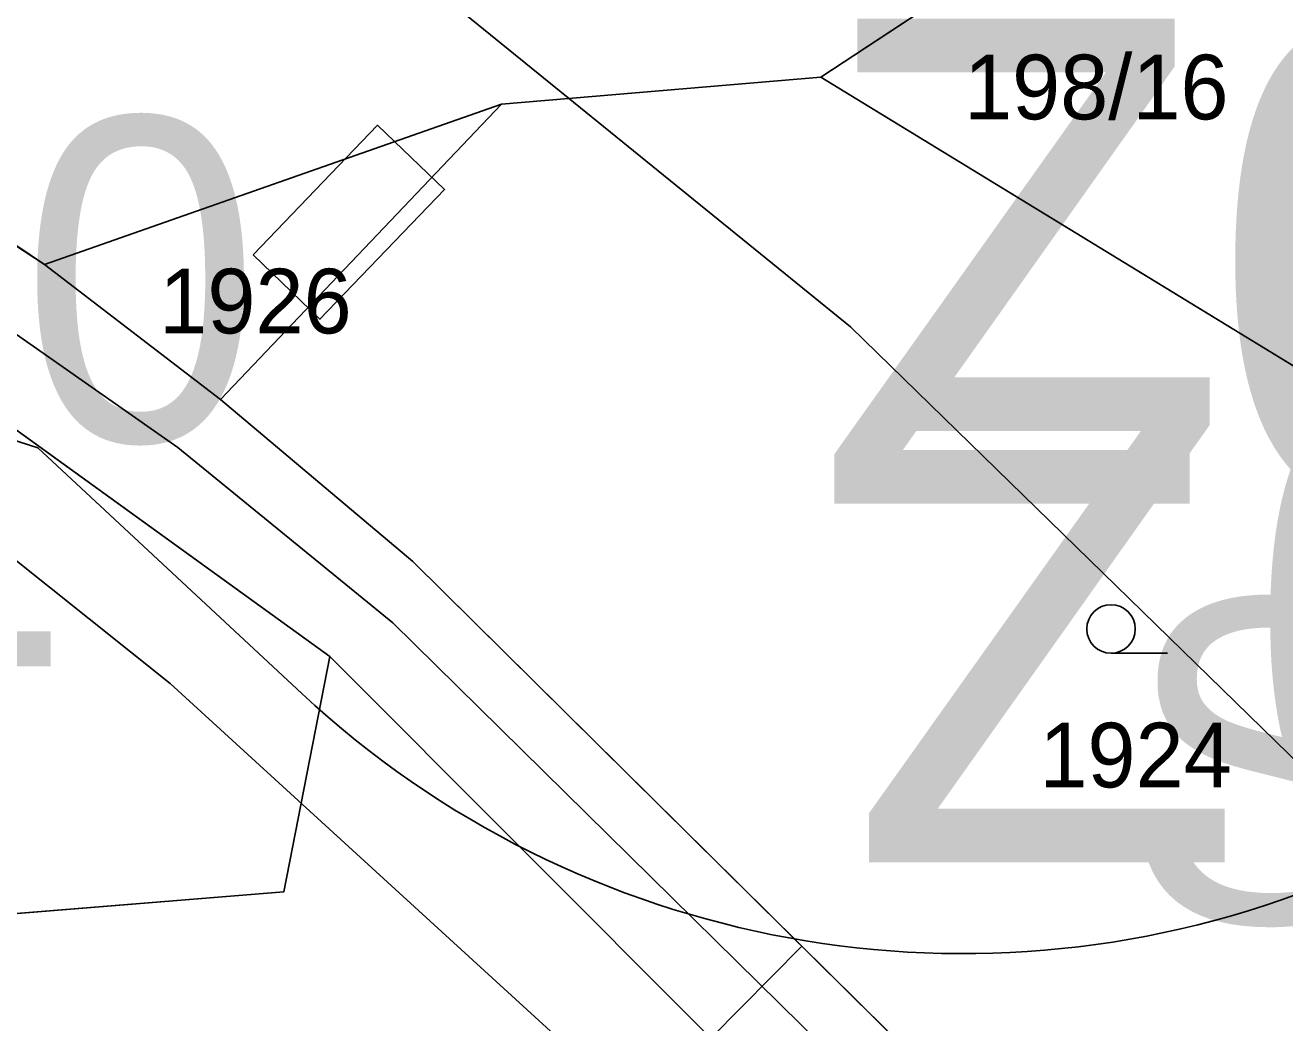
# Model space of a CAD drawing. Extents: x -706130 to -698555, y -971544 to -967260.
# Drawn here: x -703605.76 to -703566.82, y -970401.47 to -970370.62 of the extents above; entities that cross this region are included whole.
import ezdxf

# ---------------------------------------------------------------- set-up
doc = ezdxf.new("R2010")
doc.units = 0
for name, color, linetype in [('_Doplněk budov pro zastavěnost', 7, 'Continuous'), ('Docházková izochrona - VLAK N', 7, 'Continuous'), ('Hranice intravilán', 7, 'Continuous'), ('KN_Hranice_parcel', 7, 'Continuous'), ('KN_Parcelni cisla', 7, 'Continuous'), ('KN_Polygon parcely', 7, 'Continuous'), ('KN_POZEMKY_14_OSTATNI PLOCHA', 7, 'Continuous'), ('KN_POZEMKY_5_ZAHRADA', 7, 'Continuous'), ('KN_VYUZITI_17_ostatni plocha_ostatni komunikace', 7, 'Continuous'), ('KN_Značky kultur', 7, 'Continuous'), ('Komunikace mistni obsluzne - osy S', 7, 'Continuous'), ('OP lesa 30 m', 7, 'Continuous'), ('Plochy N_P ŠRAFY', 7, 'Continuous'), ('Plochy smíšené obytné venkovské N', 7, 'Continuous'), ('Plochy smíšené obytné venkovské S', 7, 'Continuous'), ('Plochy verejnych prostranstvi - komunikace ostatni S', 7, 'Continuous'), ('Plochy zmen_ zastavitelne plochy', 7, 'Continuous'), ('Plochy zmen_ zastavitelne plochy popis', 7, 'Continuous'), ('Plochy zmen_ zastavitelne plochy_ZAKL', 7, 'Continuous'), ('Regulační bloky zastavitelné N', 7, 'Continuous'), ('Regulační bloky zastavěné S', 7, 'Continuous'), ('Regulační bloky_číslo S NEZAPINAT', 7, 'Continuous'), ('Regulační kódy zastavitelne a přestavby N', 7, 'Continuous'), ('Trasy turistické N', 7, 'Continuous'), ('Vodovodní řady - rozváděcí S', 7, 'Continuous'), ('VÝŠKOPIS_vrstevnice hlavní', 7, 'Continuous'), ('Zábory hodnocené - plochy', 7, 'Continuous'), ('Zábory hodnocené - plochy popis', 7, 'Continuous')]:
    doc.layers.add(name, color=color, linetype=linetype)

msp = doc.modelspace()

# ---------------------------------------------------------------- linework, layer by layer
at = {"layer": '_Doplněk budov pro zastavěnost'}
msp.add_lwpolyline([(-703598.72, -970377.72), (-703594.87, -970373.71), (-703592.8, -970375.7), (-703596.65, -970379.71)], close=True, dxfattribs=at)
at = {"layer": 'Docházková izochrona - VLAK N'}
msp.add_circle((-704165.451, -969778.767), 800, dxfattribs=at)
at = {"layer": 'Hranice intravilán'}
msp.add_lwpolyline([(-703584.57, -970401.94), (-703581.752, -970399.103), (-703575.44, -970405.35)], dxfattribs=at)
at = {"layer": 'KN_Hranice_parcel'}
for p, q in [((-703618.59, -970369.21), (-703605.17, -970378.02)), ((-703576.77, -970369.33), (-703581.16, -970372.23)), ((-703581.16, -970372.23), (-703591.04, -970373.06)), ((-703591.04, -970373.06), (-703605.17, -970378.02)), ((-703591.04, -970373.06), (-703599.73, -970382.19)), ((-703605.17, -970378.02), (-703599.73, -970382.19)), ((-703596.35, -970390.14), (-703611.55, -970379.16)), ((-703584.57, -970401.94), (-703596.35, -970390.14))]:
    msp.add_line(p, q, dxfattribs=at)
for points in [[(-703519.27, -970381.94), (-703521.21, -970404.7), (-703537.96, -970401.43), (-703565.8, -970381.62), (-703581.16, -970372.23)], [(-703599.73, -970382.19), (-703593.78, -970387.2), (-703575.44, -970405.35)], [(-703626.81, -970392.67), (-703623.72, -970399.52), (-703597.77, -970397.42), (-703596.35, -970390.14)]]:
    msp.add_lwpolyline(points, dxfattribs=at)
at = {"layer": 'KN_Polygon parcely'}
for points in [[(-703628.65, -970362.29), (-703626.44, -970359.2), (-703621.9, -970352.85), (-703611.86, -970360.13), (-703613.38, -970362.18), (-703616.65, -970366.59), (-703618.44, -970369.01), (-703618.59, -970369.21), (-703605.17, -970378.02), (-703591.04, -970373.06), (-703581.16, -970372.23), (-703576.77, -970369.33), (-703585.18, -970361.5), (-703602.51, -970355.27), (-703629.96, -970348.93), (-703634.72, -970358.12)], [(-703551.37, -970372.97), (-703570.83, -970366.66), (-703576.77, -970369.33), (-703581.16, -970372.23), (-703565.8, -970381.62), (-703537.96, -970401.43), (-703521.21, -970404.7), (-703519.27, -970381.94)], [(-703591.04, -970373.06), (-703599.73, -970382.19), (-703593.78, -970387.2), (-703575.44, -970405.35), (-703553.34, -970401.51), (-703543.92, -970407.48), (-703506.95, -970413.21), (-703510.55, -970383.21), (-703519.27, -970381.94), (-703521.21, -970404.7), (-703537.96, -970401.43), (-703565.8, -970381.62), (-703581.16, -970372.23)], [(-703599.73, -970382.19), (-703591.04, -970373.06), (-703605.17, -970378.02)], [(-703611.55, -970379.16), (-703629.68, -970382.36), (-703631.37, -970382.54), (-703626.81, -970392.67), (-703623.72, -970399.52), (-703597.77, -970397.42), (-703596.35, -970390.14)], [(-703598.92, -970415.38), (-703584.57, -970401.94), (-703596.35, -970390.14), (-703597.77, -970397.42), (-703623.72, -970399.52), (-703626.81, -970392.67), (-703635.34, -970415.7)]]:
    msp.add_lwpolyline(points, close=True, dxfattribs=at)
for points in [[(-703575.44, -970405.35), (-703593.78, -970387.2), (-703599.73, -970382.19), (-703605.17, -970378.02), (-703618.59, -970369.21), (-703628.65, -970362.29), (-703634.72, -970358.12), (-703636.8, -970356.67)], [(-703636.11, -970363.08), (-703623.01, -970370.91), (-703622.48, -970371.21), (-703611.55, -970379.16), (-703596.35, -970390.14), (-703584.57, -970401.94)]]:
    msp.add_lwpolyline(points, dxfattribs=at)
at = {"layer": 'KN_POZEMKY_14_OSTATNI PLOCHA'}
for p, q in [((-703618.59, -970369.21), (-703605.17, -970378.02)), ((-703605.17, -970378.02), (-703599.73, -970382.19)), ((-703596.35, -970390.14), (-703611.55, -970379.16)), ((-703599.73, -970382.19), (-703593.78, -970387.2)), ((-703593.78, -970387.2), (-703575.44, -970405.35)), ((-703584.57, -970401.94), (-703596.35, -970390.14))]:
    msp.add_line(p, q, dxfattribs=at)
at = {"layer": 'KN_POZEMKY_5_ZAHRADA'}
for p, q in [((-703605.17, -970378.02), (-703618.59, -970369.21)), ((-703581.16, -970372.23), (-703576.77, -970369.33)), ((-703576.77, -970369.33), (-703581.16, -970372.23)), ((-703591.04, -970373.06), (-703581.16, -970372.23)), ((-703581.16, -970372.23), (-703591.04, -970373.06)), ((-703581.16, -970372.23), (-703565.8, -970381.62)), ((-703565.8, -970381.62), (-703581.16, -970372.23)), ((-703605.17, -970378.02), (-703591.04, -970373.06)), ((-703591.04, -970373.06), (-703605.17, -970378.02)), ((-703599.73, -970382.19), (-703591.04, -970373.06)), ((-703591.04, -970373.06), (-703599.73, -970382.19)), ((-703599.73, -970382.19), (-703605.17, -970378.02)), ((-703611.55, -970379.16), (-703596.35, -970390.14)), ((-703593.78, -970387.2), (-703599.73, -970382.19)), ((-703575.44, -970405.35), (-703593.78, -970387.2)), ((-703596.35, -970390.14), (-703597.77, -970397.42)), ((-703597.77, -970397.42), (-703596.35, -970390.14)), ((-703596.35, -970390.14), (-703584.57, -970401.94)), ((-703597.77, -970397.42), (-703623.72, -970399.52)), ((-703623.72, -970399.52), (-703597.77, -970397.42))]:
    msp.add_line(p, q, dxfattribs=at)
at = {"layer": 'KN_VYUZITI_17_ostatni plocha_ostatni komunikace'}
for p, q in [((-703618.59, -970369.21), (-703605.17, -970378.02)), ((-703605.17, -970378.02), (-703599.73, -970382.19)), ((-703596.35, -970390.14), (-703611.55, -970379.16)), ((-703599.73, -970382.19), (-703593.78, -970387.2)), ((-703593.78, -970387.2), (-703575.44, -970405.35)), ((-703584.57, -970401.94), (-703596.35, -970390.14))]:
    msp.add_line(p, q, dxfattribs=at)
at = {"layer": 'KN_Značky kultur'}
msp.add_line((-703572.193, -970390.04), (-703570.443, -970390.04), dxfattribs=at)
msp.add_circle((-703572.193, -970389.29), 0.75, dxfattribs=at)
at = {"layer": 'Komunikace mistni obsluzne - osy S'}
msp.add_lwpolyline([(-703799.428, -970313.344), (-703772.67, -970319.119), (-703743.027, -970323.757), (-703708.137, -970333.12), (-703680.068, -970339.508), (-703649.725, -970350.621), (-703637.833, -970358.584), (-703617.917, -970371.863), (-703601.041, -970383.676), (-703594.395, -970389.101), (-703577.781, -970405.465), (-703560.38, -970424.891), (-703546.214, -970436.092), (-703539.83, -970448.867), (-703526.801, -970463.743), (-703512.023, -970487.895), (-703508.088, -970496.558), (-703493.66, -970517.034), (-703472.761, -970538.298), (-703457.371, -970558.511), (-703445.042, -970579.512), (-703433.936, -970599.551), (-703430.788, -970606.026), (-703418.218, -970645.464)], dxfattribs=at)
at = {"layer": 'OP lesa 30 m'}
msp.add_lwpolyline([(-703611.353, -970381.767), (-703605.369, -970383.693), (-703597.213, -970391.287)], dxfattribs=at)
msp.add_arc((-703576.77, -970369.33), 30, 227.0454, 292.2966, dxfattribs=at)
at = {"layer": 'Plochy N_P ŠRAFY'}
for p, q in [((-703581.16, -970372.23), (-703591.04, -970373.06)), ((-703565.8, -970381.62), (-703581.16, -970372.23)), ((-703591.04, -970373.06), (-703605.17, -970378.02)), ((-703605.17, -970378.02), (-703599.73, -970382.19))]:
    msp.add_line(p, q, dxfattribs=at)
msp.add_lwpolyline([(-703599.73, -970382.19), (-703593.78, -970387.2), (-703575.44, -970405.35)], dxfattribs=at)
at = {"layer": 'Plochy smíšené obytné venkovské N'}
for p, q in [((-703581.16, -970372.23), (-703591.04, -970373.06)), ((-703565.8, -970381.62), (-703581.16, -970372.23)), ((-703591.04, -970373.06), (-703605.17, -970378.02)), ((-703605.17, -970378.02), (-703599.73, -970382.19))]:
    msp.add_line(p, q, dxfattribs=at)
msp.add_lwpolyline([(-703599.73, -970382.19), (-703593.78, -970387.2), (-703575.44, -970405.35)], dxfattribs=at)
at = {"layer": 'Plochy smíšené obytné venkovské S'}
for p, q in [((-703618.59, -970369.21), (-703605.17, -970378.02)), ((-703591.04, -970373.06), (-703581.16, -970372.23)), ((-703605.17, -970378.02), (-703591.04, -970373.06)), ((-703596.35, -970390.14), (-703611.55, -970379.16)), ((-703584.57, -970401.94), (-703596.35, -970390.14))]:
    msp.add_line(p, q, dxfattribs=at)
for points in [[(-703581.16, -970372.23), (-703565.8, -970381.62), (-703537.96, -970401.43), (-703521.21, -970404.7), (-703519.27, -970381.94)], [(-703626.81, -970392.67), (-703623.72, -970399.52), (-703597.77, -970397.42), (-703596.35, -970390.14)], [(-703596.35, -970390.14), (-703597.77, -970397.42), (-703623.72, -970399.52)]]:
    msp.add_lwpolyline(points, dxfattribs=at)
at = {"layer": 'Plochy verejnych prostranstvi - komunikace ostatni S'}
for points in [[(-703575.44, -970405.35), (-703593.78, -970387.2), (-703599.73, -970382.19), (-703605.17, -970378.02), (-703618.59, -970369.21), (-703628.65, -970362.29), (-703634.72, -970358.12)], [(-703636.11, -970363.08), (-703623.01, -970370.91), (-703622.48, -970371.21), (-703611.55, -970379.16), (-703596.35, -970390.14), (-703584.57, -970401.94), (-703581.81, -970404.7), (-703561.99, -970426.7), (-703559.69, -970428.44), (-703556.14, -970431.12), (-703548.45, -970436.56), (-703542.22, -970449.4), (-703528.15, -970465.22), (-703518.5, -970481.76), (-703513.69, -970488.66), (-703509.89, -970497.16), (-703501.72, -970509.16), (-703498.59, -970513.76), (-703495.19, -970518.75), (-703473.58, -970540.46), (-703466.01, -970550.3), (-703457.52, -970562.14), (-703435.9, -970600.45)]]:
    msp.add_lwpolyline(points, dxfattribs=at)
at = {"layer": 'Plochy zmen_ zastavitelne plochy'}
msp.add_lwpolyline([(-703599.73, -970382.19), (-703593.78, -970387.2), (-703575.44, -970405.35), (-703553.34, -970401.51), (-703543.92, -970407.48), (-703506.95, -970413.21), (-703510.55, -970383.21), (-703519.27, -970381.94), (-703521.21, -970404.7), (-703537.96, -970401.43), (-703565.8, -970381.62), (-703581.16, -970372.23), (-703591.04, -970373.06), (-703605.17, -970378.02)], close=True, dxfattribs=at)
at = {"layer": 'Plochy zmen_ zastavitelne plochy_ZAKL'}
msp.add_lwpolyline([(-703599.73, -970382.19), (-703593.78, -970387.2), (-703575.44, -970405.35), (-703553.34, -970401.51), (-703543.92, -970407.48), (-703506.95, -970413.21), (-703510.55, -970383.21), (-703519.27, -970381.94), (-703521.21, -970404.7), (-703537.96, -970401.43), (-703565.8, -970381.62), (-703581.16, -970372.23), (-703591.04, -970373.06), (-703605.17, -970378.02)], close=True, dxfattribs=at)
at = {"layer": 'Regulační bloky zastavitelné N'}
msp.add_lwpolyline([(-703599.73, -970382.19), (-703593.78, -970387.2), (-703575.44, -970405.35), (-703553.34, -970401.51), (-703543.92, -970407.48), (-703506.95, -970413.21), (-703510.55, -970383.21), (-703519.27, -970381.94), (-703521.21, -970404.7), (-703537.96, -970401.43), (-703565.8, -970381.62), (-703581.16, -970372.23), (-703591.04, -970373.06), (-703605.17, -970378.02)], close=True, dxfattribs=at)
at = {"layer": 'Regulační bloky zastavěné S'}
for p, q in [((-703618.59, -970369.21), (-703605.17, -970378.02)), ((-703591.04, -970373.06), (-703581.16, -970372.23)), ((-703605.17, -970378.02), (-703591.04, -970373.06)), ((-703596.35, -970390.14), (-703611.55, -970379.16)), ((-703584.57, -970401.94), (-703596.35, -970390.14))]:
    msp.add_line(p, q, dxfattribs=at)
for points in [[(-703575.44, -970405.35), (-703593.78, -970387.2), (-703599.73, -970382.19), (-703605.17, -970378.02), (-703618.59, -970369.21), (-703628.65, -970362.29), (-703634.72, -970358.12)], [(-703636.11, -970363.08), (-703623.01, -970370.91), (-703622.48, -970371.21), (-703611.55, -970379.16), (-703596.35, -970390.14), (-703584.57, -970401.94), (-703581.81, -970404.7), (-703561.99, -970426.7), (-703559.69, -970428.44), (-703556.14, -970431.12), (-703548.45, -970436.56), (-703542.22, -970449.4), (-703528.15, -970465.22), (-703518.5, -970481.76), (-703513.69, -970488.66), (-703509.89, -970497.16), (-703501.72, -970509.16), (-703498.59, -970513.76), (-703495.19, -970518.75), (-703473.58, -970540.46), (-703466.01, -970550.3), (-703457.52, -970562.14), (-703435.9, -970600.45)], [(-703581.16, -970372.23), (-703565.8, -970381.62), (-703537.96, -970401.43), (-703521.21, -970404.7), (-703519.27, -970381.94)]]:
    msp.add_lwpolyline(points, dxfattribs=at)
at = {"layer": 'Trasy turistické N'}
msp.add_lwpolyline([(-703639.36, -970354.95), (-703605.17, -970378.02), (-703599.73, -970382.19), (-703593.78, -970387.2), (-703575.44, -970405.35), (-703561.53, -970421.29), (-703545.45, -970434.87), (-703539.12, -970446.53), (-703530.1, -970456.69), (-703525.04, -970463.09), (-703515.47, -970480.09), (-703510.1, -970487.3), (-703506.19, -970495.76), (-703497.27, -970509.64), (-703493.77, -970514.19), (-703470.1, -970537.81), (-703462.43, -970547.72), (-703453.97, -970560.23), (-703443.67, -970577.78), (-703432.78, -970597.04), (-703428.84, -970604.59), (-703428.02, -970606.74), (-703416.95, -970645.24)], dxfattribs=at)
at = {"layer": 'Vodovodní řady - rozváděcí S'}
msp.add_lwpolyline([(-703414.392, -970657.693), (-703429.867, -970607.822), (-703442.266, -970580.55), (-703453.418, -970563.041), (-703463.4, -970548.877), (-703475.5, -970533.543), (-703488.102, -970519.658), (-703499.868, -970504.849), (-703513.523, -970483.871), (-703531.459, -970457.7), (-703535.385, -970452.279), (-703550.662, -970437.263), (-703601.286, -970390.979), (-703638.654, -970361.134), (-703658.242, -970351.978), (-703680.412, -970345.708), (-703705.115, -970338.641), (-703778.014, -970321.904)], dxfattribs=at)
at = {"layer": 'VÝŠKOPIS_vrstevnice hlavní'}
msp.add_lwpolyline([(-703650.73, -970331.726), (-703611.924, -970355.553), (-703596.23, -970366.966), (-703580.251, -970379.949), (-703563.416, -970396.356), (-703543.442, -970420.611), (-703533.597, -970434.307), (-703519.758, -970457.134), (-703511.626, -970475.396), (-703506.776, -970491.375), (-703507.061, -970495.941), (-703510.057, -970499.793), (-703513.196, -970500.22), (-703519.188, -970498.508), (-703527.177, -970492.659), (-703553.144, -970470.831), (-703581.107, -970451.57), (-703593.091, -970444.864), (-703601.081, -970441.155), (-703621.055, -970434.021), (-703633.61, -970431.739), (-703649.018, -970431.739)], dxfattribs=at)
at = {"layer": 'Zábory hodnocené - plochy'}
msp.add_lwpolyline([(-703599.73, -970382.19), (-703593.78, -970387.2), (-703575.44, -970405.35), (-703553.34, -970401.51), (-703543.92, -970407.48), (-703506.95, -970413.21), (-703510.55, -970383.21), (-703519.27, -970381.94), (-703521.21, -970404.7), (-703537.96, -970401.43), (-703565.8, -970381.62), (-703581.16, -970372.23), (-703591.04, -970373.06), (-703605.17, -970378.02)], close=True, dxfattribs=at)

# ---------------------------------------------------------------- texts
at = {"layer": 'KN_Parcelni cisla'}
for s, p in [('198/16', (-703576.74, -970373.53)), ('1926', (-703601.62, -970380.15)), ('1924', (-703574.41, -970394.19))]:
    msp.add_text(s, height=2, dxfattribs=at).set_placement(p)
at = {"layer": 'Plochy zmen_ zastavitelne plochy popis'}
msp.add_text('Z07', height=15, dxfattribs=at).set_placement((-703581.389, -970385.413))
at = {"layer": 'Regulační bloky_číslo S NEZAPINAT'}
msp.add_text('011', height=10, dxfattribs=at).set_placement((-703626.639, -970390.444))
at = {"layer": 'Regulační kódy zastavitelne a přestavby N'}
for s, p in [('SV.1.10.80', (-703664.649, -970383.476)), ('SV.1.15.70', (-703571.794, -970398.373))]:
    msp.add_text(s, height=10, dxfattribs=at).set_placement(p)
at = {"layer": 'Zábory hodnocené - plochy popis'}
msp.add_text('Z07', height=15, dxfattribs=at).set_placement((-703580.309, -970396.506))

doc.saveas('drawing.dxf')
